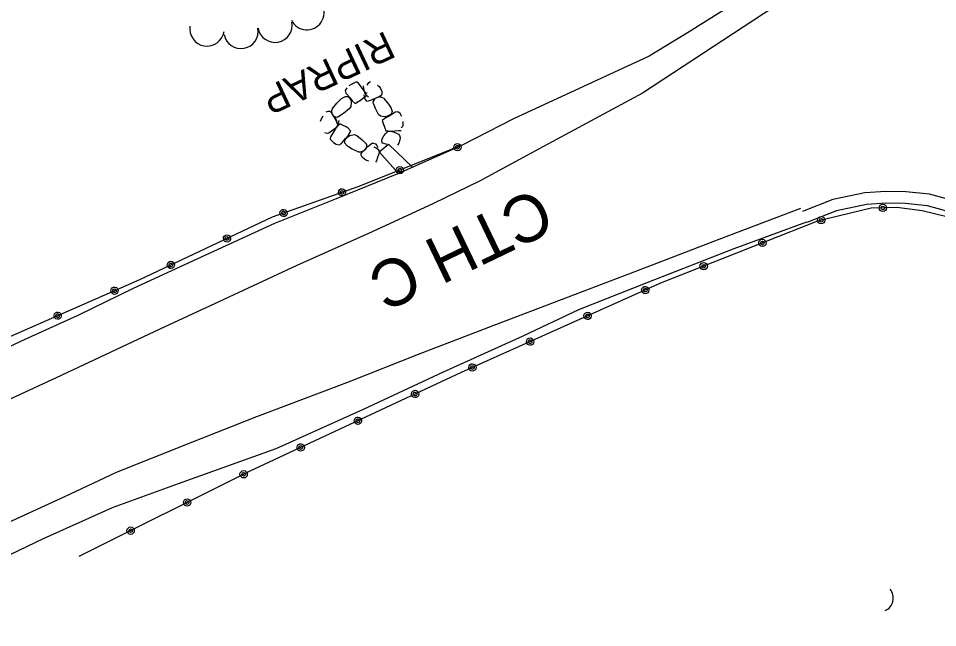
# Model space of a CAD drawing. Extents: x 588843 to 2552415, y 180129 to 269402.
# Drawn here: x 593585.5 to 593781.7, y 188094.6 to 188224.6 of the extents above; entities that cross this region are included whole.
import ezdxf

# ---------------------------------------------------------------- set-up
doc = ezdxf.new("R2010")
doc.units = 0
for name, color, linetype in [('E_BMGRD_P', 7, 'Continuous'), ('E_DRN', 7, 'Continuous'), ('E_DRN_RipRap', 7, 'Continuous'), ('E_DRN_RipRap_Text', 7, 'Continuous'), ('E_LAND_TreeLine_P', 7, 'Continuous'), ('E_RDWY', 7, 'Continuous'), ('E_RDWY_C_and_G', 7, 'Continuous'), ('E_RDWY_Gravel', 7, 'Continuous'), ('E_RDWY_Text', 7, 'Continuous')]:
    doc.layers.add(name, color=color, linetype=linetype)

# ---------------------------------------------------------------- blocks, each defined once
blk = doc.blocks.new('RIPRT')
at = {"layer": 'E_DRN_RipRap_Text'}
blk.add_text('RIPRAP', height=12, dxfattribs=at).set_placement((-0.14, -3.59))
blk = doc.blocks.new('CULV2')
at = {"layer": 'E_DRN'}
blk.add_arc((19.7, 14.8), 24.6, 216.8699, 323.1301, dxfattribs=at)

msp = doc.modelspace()

# ---------------------------------------------------------------- linework, layer by layer
at = {"layer": 'E_BMGRD_P'}
for points in [[(593680.23, 188197.49), (593657.94, 188188.64), (593639.66, 188182.2), (593611.38, 188168.81), (593577.3, 188153.88), (593546.19, 188140.94)], [(593830.31, 188022.68), (593827.22, 188056.44), (593824.93, 188080.28), (593822.5, 188101), (593819.35, 188125.14), (593817.13, 188142.84), (593816.03, 188150.15), (593813.88, 188155.97), (593811.34, 188161.06), (593806.13, 188167.89), (593801.08, 188172.64), (593794.93, 188177.37), (593791.65, 188179.34), (593786.25, 188181.59), (593778.38, 188183.53), (593772.93, 188184.24), (593767.45, 188184.05), (593756.03, 188181.32), (593722.56, 188168.08), (593680, 188149.05), (593634.79, 188127.93), (593598.42, 188109.8)]]:
    msp.add_lwpolyline(points, dxfattribs=at)
for centre, radius in [((593769.99, 188184.14), 0.784), ((593769.99, 188184.14), 0.395), ((593756.82, 188181.51), 0.784), ((593756.82, 188181.51), 0.395), ((593744.26, 188176.67), 0.784), ((593744.26, 188176.67), 0.395), ((593731.74, 188171.71), 0.784), ((593731.74, 188171.71), 0.395), ((593633.58, 188127.33), 0.784), ((593633.58, 188127.33), 0.395), ((593621.52, 188121.32), 0.784), ((593621.52, 188121.32), 0.395), ((593609.47, 188115.31), 0.784), ((593609.47, 188115.31), 0.395)]:
    msp.add_circle(centre, radius, dxfattribs=at)
for centre, major_axis, ratio in [((593679.21, 188197.08), (0.716, 0.284), 0.999969), ((593679.21, 188197.08), (0.361, 0.143), 0.999969), ((593666.91, 188192.2), (0.716, 0.284), 0.999969), ((593666.91, 188192.2), (0.361, 0.143), 0.999969), ((593654.56, 188187.45), (0.727, 0.256), 0.999969), ((593654.56, 188187.45), (0.366, 0.129), 0.999969), ((593642.08, 188183.05), (0.727, 0.256), 0.999969), ((593642.08, 188183.05), (0.366, 0.129), 0.999969), ((593630.02, 188177.63), (0.697, 0.33), 0.999969), ((593630.02, 188177.63), (0.351, 0.166), 0.999969), ((593618.06, 188171.98), (0.697, 0.33), 0.999969), ((593618.06, 188171.97), (0.351, 0.166), 0.999969), ((593606.03, 188166.47), (0.744, 0.2), 0.999968), ((593606.03, 188166.47), (0.375, 0.101), 0.999968), ((593719.28, 188166.61), (0.52, -0.587), 0.999994), ((593719.28, 188166.61), (0.262, -0.296), 0.999994), ((593593.91, 188161.16), (0.744, 0.2), 0.999968), ((593706.98, 188161.12), (0.52, -0.587), 0.999994), ((593593.91, 188161.16), (0.375, 0.101), 0.999968), ((593706.98, 188161.12), (0.262, -0.296), 0.999994), ((593694.69, 188155.62), (0.52, -0.587), 0.999994), ((593694.69, 188155.62), (0.262, -0.296), 0.999994), ((593682.39, 188150.12), (0.52, -0.587), 0.999994), ((593682.39, 188150.12), (0.262, -0.296), 0.999994), ((593670.17, 188144.46), (0.697, -0.36), 0.999999), ((593670.17, 188144.46), (0.351, -0.181), 0.999999), ((593657.97, 188138.76), (0.697, -0.36), 0.999999), ((593657.97, 188138.76), (0.351, -0.181), 0.999999), ((593645.77, 188133.06), (0.697, -0.36), 0.999999), ((593645.77, 188133.06), (0.351, -0.181), 0.999999)]:
    msp.add_ellipse(centre, major_axis=major_axis, ratio=ratio, dxfattribs=at)
at = {"layer": 'E_DRN_RipRap'}
for p, q in [((593657.55, 188210.92), (593656.68, 188210.55)), ((593657.7, 188210.93), (593657.55, 188210.92)), ((593658.1, 188210.73), (593657.7, 188210.93)), ((593658.44, 188210.27), (593658.1, 188210.73)), ((593659.94, 188210.31), (593660.31, 188210.89)), ((593660.31, 188210.89), (593660.63, 188211.09)), ((593655.59, 188209.78), (593655.25, 188209.18)), ((593655.25, 188209.18), (593655.36, 188208.6)), ((593656.68, 188210.55), (593656.02, 188210.17)), ((593658.91, 188209.63), (593658.44, 188210.27)), ((593659.3, 188209.14), (593658.91, 188209.63)), ((593659.22, 188209.57), (593659.14, 188210.17)), ((593659.39, 188208.98), (593659.22, 188209.57)), ((593659.73, 188208.07), (593659.3, 188209.14)), ((593659.74, 188208.61), (593659.39, 188208.98)), ((593662.11, 188210.3), (593662.53, 188210.04)), ((593662.53, 188210.04), (593662.77, 188209.6)), ((593662.77, 188209.6), (593663.04, 188208.98)), ((593663.04, 188208.98), (593663.08, 188208.49)), ((593653.48, 188206.51), (593654.44, 188207.44)), ((593654.44, 188207.44), (593655.28, 188207.93)), ((593655.28, 188207.93), (593655.85, 188207.89)), ((593655.36, 188208.6), (593655.61, 188208.37)), ((593655.61, 188208.37), (593656.21, 188207.7)), ((593655.85, 188207.89), (593656.35, 188207.28)), ((593656.21, 188207.7), (593656.73, 188206.99)), ((593656.35, 188207.28), (593656.55, 188206.69)), ((593656.73, 188206.99), (593657.37, 188206.42)), ((593657.37, 188206.42), (593658.17, 188206.9)), ((593658.17, 188206.9), (593658.62, 188207.22)), ((593658.46, 188207.03), (593659.21, 188207.66)), ((593659.21, 188207.66), (593659.73, 188208.07)), ((593659.36, 188207.72), (593659.29, 188208.22)), ((593659.5, 188207.3), (593659.36, 188207.72)), ((593659.76, 188208.15), (593659.47, 188208.51)), ((593659.96, 188206.86), (593659.5, 188207.3)), ((593659.91, 188208.58), (593659.74, 188208.61)), ((593660.22, 188207.75), (593659.76, 188208.15)), ((593660.33, 188206.97), (593659.96, 188206.86)), ((593661.12, 188207.24), (593660.33, 188206.97)), ((593662.57, 188207.88), (593661.12, 188207.24)), ((593661.21, 188206.76), (593661.64, 188207.48)), ((593661.29, 188206.38), (593661.21, 188206.76)), ((593662.35, 188207.79), (593661.64, 188207.48)), ((593662.94, 188207.78), (593662.35, 188207.79)), ((593662.97, 188208.18), (593662.57, 188207.88)), ((593663.42, 188207.57), (593662.94, 188207.78)), ((593663.08, 188208.49), (593662.97, 188208.18)), ((593663.42, 188207.57), (593664.31, 188206.56)), ((593651.16, 188204.63), (593651.65, 188204.8)), ((593651.65, 188204.8), (593651.96, 188204.77)), ((593651.96, 188204.77), (593652.29, 188204.46)), ((593652.54, 188205.37), (593652.36, 188204.84)), ((593652.36, 188204.84), (593652.4, 188204.27)), ((593652.54, 188205.37), (593653.48, 188206.51)), ((593656.11, 188205.24), (593654.86, 188204.27)), ((593656.43, 188205.77), (593656.11, 188205.24)), ((593656.55, 188206.69), (593656.43, 188205.77)), ((593661.69, 188205.36), (593661.29, 188206.38)), ((593662.33, 188204.07), (593661.69, 188205.36)), ((593664.31, 188206.56), (593664.98, 188205.55)), ((593664.98, 188205.55), (593665.24, 188204.7)), ((593649.97, 188202.61), (593650.18, 188203.11)), ((593650.18, 188203.11), (593650.52, 188203.76)), ((593652.29, 188204.46), (593653.03, 188203.2)), ((593652.4, 188204.27), (593652.75, 188203.65)), ((593653.51, 188203.42), (593652.75, 188203.65)), ((593653.03, 188203.2), (593653.36, 188202.5)), ((593653.05, 188203.36), (593653.31, 188202.94)), ((593653.31, 188202.94), (593653.5, 188202.41)), ((593653.87, 188203.6), (593653.51, 188203.42)), ((593654.86, 188204.27), (593653.87, 188203.6)), ((593662.77, 188203.71), (593662.33, 188204.07)), ((593663.66, 188203.54), (593662.77, 188203.71)), ((593663.91, 188203.33), (593663.17, 188202.75)), ((593664.31, 188203.69), (593663.66, 188203.54)), ((593664.76, 188203.8), (593663.91, 188203.33)), ((593665.05, 188204.13), (593664.31, 188203.69)), ((593665.6, 188204.33), (593664.76, 188203.8)), ((593665.24, 188204.7), (593665.05, 188204.13)), ((593665.89, 188204.56), (593665.6, 188204.33)), ((593666.5, 188204.63), (593665.89, 188204.56)), ((593667.01, 188204.26), (593666.5, 188204.63)), ((593667.36, 188203.66), (593667.01, 188204.26)), ((593652.86, 188200.87), (593652.33, 188200.5)), ((593653.36, 188201.32), (593652.86, 188200.87)), ((593653.24, 188201.15), (593652.9, 188200.56)), ((593654.11, 188202.07), (593653.24, 188201.15)), ((593653.36, 188202.5), (593653.49, 188202.17)), ((593653.6, 188201.81), (593653.36, 188201.32)), ((593653.5, 188202.41), (593653.58, 188201.98)), ((593653.77, 188202.11), (593653.51, 188201.7)), ((593653.58, 188201.98), (593653.6, 188201.81)), ((593653.86, 188202.78), (593653.77, 188202.11)), ((593654.66, 188201.8), (593654.11, 188202.07)), ((593655.48, 188201.44), (593654.66, 188201.8)), ((593655.85, 188201.11), (593655.48, 188201.44)), ((593656.43, 188200.48), (593655.85, 188201.11)), ((593663.17, 188202.75), (593663.45, 188201.93)), ((593663.45, 188201.93), (593663.65, 188201.46)), ((593663.48, 188201.89), (593663.78, 188201.02)), ((593663.78, 188201.02), (593663.95, 188200.42)), ((593667.2, 188201.22), (593667.57, 188201.54)), ((593667.57, 188201.54), (593667.62, 188201.68)), ((593667.62, 188201.68), (593667.63, 188202.59)), ((593651.37, 188200.04), (593650.87, 188200.12)), ((593651.74, 188200.11), (593651.37, 188200.04)), ((593652.33, 188200.5), (593651.74, 188200.11)), ((593652.12, 188199.29), (593652.06, 188198.84)), ((593652.45, 188199.83), (593652.12, 188199.29)), ((593652.9, 188200.56), (593652.45, 188199.83)), ((593654.69, 188198.16), (593655.29, 188198.95)), ((593655.14, 188198.55), (593655.69, 188199.22)), ((593655.29, 188198.95), (593655.93, 188199.68)), ((593655.69, 188199.22), (593656.25, 188199.59)), ((593655.93, 188199.68), (593656.43, 188200.48)), ((593656.25, 188199.59), (593657.18, 188199.76)), ((593657.18, 188199.76), (593657.74, 188199.61)), ((593657.74, 188199.61), (593658.84, 188198.69)), ((593663.07, 188198.6), (593663.23, 188199.04)), ((593663.23, 188199.04), (593663.48, 188199.49)), ((593663.48, 188199.49), (593663.87, 188199.97)), ((593663.87, 188199.97), (593664.22, 188200.28)), ((593663.92, 188200.66), (593665.09, 188200.49)), ((593664.22, 188200.28), (593664.36, 188200.4)), ((593664.36, 188200.4), (593664.9, 188200.49)), ((593664.9, 188200.49), (593665.5, 188200.34)), ((593665.09, 188200.49), (593665.75, 188200.56)), ((593665.5, 188200.34), (593666.05, 188200.12)), ((593665.75, 188200.56), (593666.59, 188200.62)), ((593666.05, 188200.12), (593666.64, 188199.88)), ((593666.59, 188200.62), (593667.19, 188200.67)), ((593666.64, 188199.88), (593666.85, 188199.61)), ((593666.85, 188199.61), (593666.99, 188199.16)), ((593666.99, 188199.16), (593666.9, 188198.65)), ((593652.06, 188198.84), (593652.11, 188198.71)), ((593652.11, 188198.71), (593652.73, 188198.11)), ((593652.73, 188198.11), (593653.29, 188197.71)), ((593653.29, 188197.71), (593653.93, 188197.57)), ((593653.93, 188197.57), (593654.49, 188197.85)), ((593654.49, 188197.85), (593654.69, 188198.16)), ((593655.17, 188197.97), (593655.14, 188198.55)), ((593655.74, 188197.31), (593655.17, 188197.97)), ((593656.77, 188196.66), (593655.74, 188197.31)), ((593658.84, 188198.69), (593659.61, 188197.93)), ((593658.95, 188196.13), (593660.1, 188197.23)), ((593659.61, 188197.93), (593659.83, 188197.63)), ((593659.83, 188197.63), (593659.69, 188196.82)), ((593660.1, 188197.23), (593660.76, 188197.77)), ((593660.76, 188197.77), (593661.07, 188198)), ((593661.07, 188198), (593661.68, 188197.78)), ((593661.38, 188197.18), (593661.89, 188196.94)), ((593661.68, 188197.78), (593661.98, 188197.46)), ((593661.89, 188196.94), (593662.23, 188196.7)), ((593661.98, 188197.46), (593662.24, 188197.04)), ((593663.13, 188197.98), (593663.07, 188198.6)), ((593663.46, 188197.86), (593663.13, 188197.98)), ((593664.21, 188197.63), (593663.46, 188197.86)), ((593666.71, 188197.98), (593666.42, 188197.55)), ((593666.9, 188198.65), (593666.71, 188197.98)), ((593658.01, 188196.09), (593656.77, 188196.66)), ((593658.01, 188196.09), (593658.55, 188196.08)), ((593658.55, 188196.08), (593659.12, 188196.29)), ((593658.67, 188195.71), (593658.95, 188196.13)), ((593658.68, 188195.4), (593658.67, 188195.71)), ((593658.9, 188194.97), (593658.68, 188195.4)), ((593659.4, 188194.52), (593658.9, 188194.97)), ((593659.12, 188196.29), (593659.69, 188196.82)), ((593662.36, 188195.46), (593662.17, 188194.86)), ((593662.23, 188196.7), (593662.36, 188196.59)), ((593662.36, 188196.59), (593662.48, 188196.09)), ((593662.48, 188196.09), (593662.36, 188195.46)), ((593659.8, 188194.22), (593659.4, 188194.52)), ((593660.3, 188194.14), (593659.8, 188194.22)), ((593661.96, 188194.2), (593661.69, 188193.91)), ((593662.17, 188194.86), (593661.96, 188194.2))]:
    msp.add_line(p, q, dxfattribs=at)
at = {"layer": 'E_LAND_TreeLine_P'}
for centre, start, end in [((593647.07, 188225.79), 206.1033, 26.1033), ((593625.76, 188222.32), 170.9105, 350.9105), ((593633.02, 188221.8), 190.3381, 10.3381), ((593640.27, 188223.12), 190.3381, 10.3381)]:
    msp.add_arc(centre, 3.68, start, end, dxfattribs=at)
at = {"layer": 'E_RDWY'}
for points in [[(593781.81, 188249.58), (593772.97, 188243.5), (593759.22, 188234.87), (593744.51, 188225.53), (593718.69, 188208.61), (593696.67, 188196.71), (593683.94, 188189.82), (593674.11, 188185.09), (593660.98, 188179.03), (593644.95, 188171.84), (593629.38, 188164.64), (593615.73, 188158.3), (593593.59, 188147.89), (593578.29, 188140.85)], [(593666.65, 188191.49), (593662.48, 188196.09), (593664.52, 188197.72), (593669.63, 188192.81)], [(593752.41, 188183.99), (593734.97, 188177.43), (593719.28, 188171.39), (593702.83, 188165.13), (593686.75, 188158.96), (593670.84, 188152.85), (593656.08, 188147.04), (593636.34, 188139.62), (593622.08, 188133.98), (593606.39, 188127.73), (593595.33, 188122.53), (593577.3, 188114.27)]]:
    msp.add_lwpolyline(points, dxfattribs=at)
at = {"layer": 'E_RDWY_C_and_G'}
for points in [[(593819.92, 188147.9), (593818.47, 188153.3), (593816.09, 188159.76), (593812.75, 188165.29), (593808.96, 188169.94), (593804.39, 188174.46), (593799.5, 188178.38), (593793.92, 188181.96), (593788.19, 188184.59), (593783.57, 188186.09), (593779.93, 188187.04), (593774.89, 188187.6), (593770.58, 188187.64), (593766.14, 188187.35), (593759.33, 188185.94), (593752.8, 188183.34)], [(593817.5, 188147.25), (593816.08, 188152.55), (593813.82, 188158.67), (593810.7, 188163.85), (593807.11, 188168.26), (593802.72, 188172.6), (593798.04, 188176.35), (593792.72, 188179.77), (593787.28, 188182.26), (593782.87, 188183.69), (593779.47, 188184.57), (593774.74, 188185.1), (593770.65, 188185.14), (593766.47, 188184.87), (593760.05, 188183.54), (593753.72, 188181.02)]]:
    msp.add_lwpolyline(points, dxfattribs=at)
at = {"layer": 'E_RDWY_Gravel'}
for points in [[(593806.21, 188371.19), (593805.8, 188325.67), (593806.09, 188301.88), (593802.63, 188287.53), (593796.7, 188274.16), (593790.91, 188265.64), (593783.7, 188258.17), (593776.29, 188252.01), (593758.44, 188240.45), (593728.62, 188221.72), (593720.11, 188216.47), (593691.17, 188203.12), (593680.23, 188197.49)], [(593680.23, 188197.49), (593679.94, 188197.39), (593666.65, 188191.49), (593653.34, 188186.04), (593640.19, 188180.83), (593625.45, 188174.06), (593610.04, 188166.94), (593598.2, 188161.18), (593585.94, 188155.62), (593573.66, 188149.84)], [(593753.68, 188181.11), (593738.16, 188175.41), (593719.58, 188168.16), (593705, 188162.42), (593692.98, 188156.71), (593676.15, 188149.08), (593659.11, 188141.18), (593640.47, 188132.77), (593619.59, 188125.29), (593605.54, 188120.19), (593590.8, 188113.55), (593575, 188106.04), (593560.21, 188099.2), (593545.68, 188092.45), (593530.56, 188085.51), (593511.53, 188076.69), (593492.13, 188067.52), (593479.33, 188061.56), (593460.33, 188052.93), (593445.36, 188045.83), (593425.71, 188036.76), (593412.44, 188030.78), (593397.11, 188023.55), (593368.54, 188010.26)]]:
    msp.add_lwpolyline(points, dxfattribs=at)

# ---------------------------------------------------------------- block references
at = {"layer": 'E_DRN', "xscale": 0.11901954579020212, "yscale": 0.11901954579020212, "rotation": 76.78394823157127}
msp.add_blockref('CULV2', (593770.45, 188098.25), dxfattribs=at)
at = {"layer": 'E_DRN_RipRap_Text', "xscale": 0.49999999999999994, "yscale": 0.49999999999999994, "rotation": -154.79394034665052}
msp.add_blockref('RIPRT', (593664.56, 188220.31), dxfattribs=at)

# ---------------------------------------------------------------- texts
at = {"layer": 'E_RDWY_Text'}
msp.add_text('CTH C', height=10, rotation=205.7119, dxfattribs=at).set_placement((593696.24, 188188.62))

doc.saveas('drawing.dxf')
